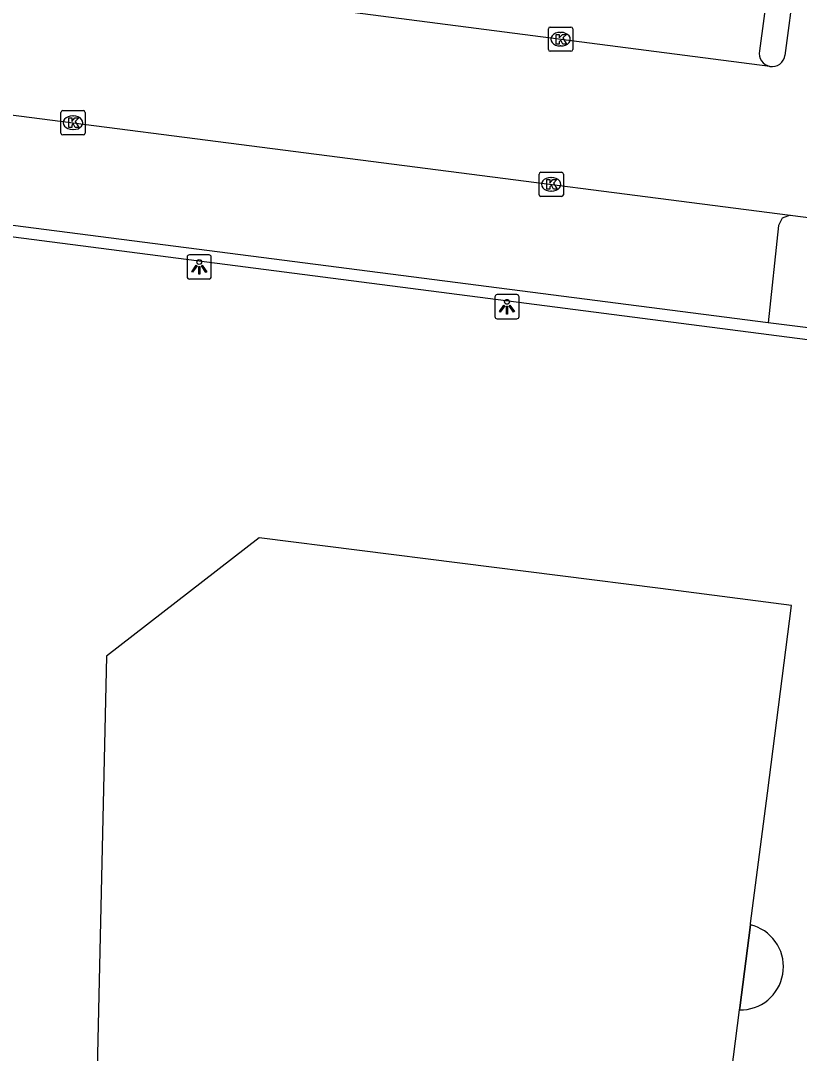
# Model space of a CAD drawing. Extents: x 160026 to 161302, y 384757 to 385701.
# Drawn here: x 160681.36 to 160713.44, y 384923.84 to 384966.39 of the extents above; entities that cross this region are included whole.
import ezdxf

# ---------------------------------------------------------------- set-up
doc = ezdxf.new("R2010")
doc.units = 0
for name, color, linetype in [('IMGEO_Haag', 7, 'Continuous'), ('IMGEO_Hek', 7, 'Continuous'), ('IMGEO_Kolk', 7, 'Continuous'), ('IMGEO_Lichtpunt', 7, 'Continuous'), ('IMGEO_Pand', 7, 'Continuous'), ('IMGEO_Pand_overbouw', 7, 'Continuous'), ('IMGEO_Parkeervlak_open', 7, 'Continuous'), ('IMGEO_Rijbaan_lokaal_open', 7, 'Continuous')]:
    doc.layers.add(name, color=color, linetype=linetype)

msp = doc.modelspace()

# ---------------------------------------------------------------- linework, layer by layer
at = {"layer": 'IMGEO_Haag'}
for points in [[(160715.365, 384953.034), (160677.436, 384957.941)], [(160715.365, 384953.034), (160715.436, 384953.53), (160712.16, 384953.938)]]:
    msp.add_lwpolyline(points, dxfattribs=at)
at = {"layer": 'IMGEO_Hek'}
msp.add_lwpolyline([(160720.402, 384952.382), (160715.365, 384953.034), (160677.436, 384957.941)], dxfattribs=at)
at = {"layer": 'IMGEO_Kolk'}
for p, q in [((160703.177, 384966.127), (160704.029, 384966.127)), ((160703.102, 384965.201), (160703.102, 384966.053)), ((160703.59, 384965.907), (160703.615, 384965.907)), ((160704.103, 384966.053), (160704.103, 384965.201)), ((160703.613, 384965.347), (160703.588, 384965.347)), ((160704.029, 384965.127), (160703.177, 384965.127)), ((160683.013, 384961.757), (160683.013, 384962.609)), ((160683.088, 384962.683), (160683.94, 384962.683)), ((160683.501, 384962.463), (160683.526, 384962.463)), ((160684.014, 384962.609), (160684.014, 384961.757)), ((160683.524, 384961.903), (160683.499, 384961.903)), ((160683.94, 384961.683), (160683.088, 384961.683)), ((160702.715, 384959.218), (160702.715, 384960.07)), ((160702.79, 384960.144), (160703.642, 384960.144)), ((160703.203, 384959.924), (160703.228, 384959.924)), ((160703.716, 384960.07), (160703.716, 384959.218)), ((160703.226, 384959.364), (160703.201, 384959.364)), ((160703.642, 384959.144), (160702.79, 384959.144))]:
    msp.add_line(p, q, dxfattribs=at)
for points in [[(160703.177, 384966.127), (160704.029, 384966.127)], [(160703.102, 384965.201), (160703.102, 384966.053)], [(160703.423, 384965.827), (160703.546, 384965.827), (160703.546, 384965.676), (160703.676, 384965.827), (160703.84, 384965.827), (160703.694, 384965.676), (160703.847, 384965.427), (160703.695, 384965.427), (160703.61, 384965.591), (160703.546, 384965.524), (160703.546, 384965.427), (160703.423, 384965.427), (160703.423, 384965.827)], [(160704.103, 384966.053), (160704.103, 384965.201)], [(160704.029, 384965.127), (160703.177, 384965.127)], [(160683.013, 384961.757), (160683.013, 384962.609)], [(160683.088, 384962.683), (160683.94, 384962.683)], [(160683.334, 384962.383), (160683.457, 384962.383), (160683.457, 384962.232), (160683.587, 384962.383), (160683.751, 384962.383), (160683.605, 384962.232), (160683.758, 384961.983), (160683.606, 384961.983), (160683.521, 384962.147), (160683.457, 384962.08), (160683.457, 384961.983), (160683.334, 384961.983), (160683.334, 384962.383)], [(160684.014, 384962.609), (160684.014, 384961.757)], [(160683.94, 384961.683), (160683.088, 384961.683)], [(160702.715, 384959.218), (160702.715, 384960.07)], [(160702.79, 384960.144), (160703.642, 384960.144)], [(160703.036, 384959.844), (160703.159, 384959.844), (160703.159, 384959.693), (160703.289, 384959.844), (160703.453, 384959.844), (160703.307, 384959.693), (160703.46, 384959.444), (160703.308, 384959.444), (160703.223, 384959.608), (160703.159, 384959.541), (160703.159, 384959.444), (160703.036, 384959.444), (160703.036, 384959.844)], [(160703.716, 384960.07), (160703.716, 384959.218)], [(160703.642, 384959.144), (160702.79, 384959.144)]]:
    msp.add_lwpolyline(points, dxfattribs=at)
for centre, start, end in [((160703.179, 384966.051), 91.552, 178.448), ((160703.179, 384966.051), 91.552, 178.448), ((160704.027, 384966.051), 1.552, 88.448), ((160704.027, 384966.051), 1.552, 88.448), ((160703.179, 384965.203), 181.552, 268.448), ((160703.179, 384965.203), 181.552, 268.448), ((160704.027, 384965.203), 271.552, 358.448), ((160704.027, 384965.203), 271.552, 358.448), ((160683.09, 384962.607), 91.552, 178.448), ((160683.09, 384962.607), 91.552, 178.448), ((160683.938, 384962.607), 1.552, 88.448), ((160683.938, 384962.607), 1.552, 88.448), ((160683.09, 384961.759), 181.552, 268.448), ((160683.09, 384961.759), 181.552, 268.448), ((160683.938, 384961.759), 271.552, 358.448), ((160683.938, 384961.759), 271.552, 358.448), ((160702.792, 384960.068), 91.552, 178.448), ((160702.792, 384960.068), 91.552, 178.448), ((160703.64, 384960.068), 1.552, 88.448), ((160703.64, 384960.068), 1.552, 88.448), ((160702.792, 384959.22), 181.552, 268.448), ((160702.792, 384959.22), 181.552, 268.448), ((160703.64, 384959.22), 271.552, 358.448), ((160703.64, 384959.22), 271.552, 358.448)]:
    msp.add_arc(centre, 0.0765, start, end, dxfattribs=at)
for centre, major_axis, ratio, start_param, end_param in [((160703.589, 384965.627), (-0.387, 0.002), 0.722429, 4.712389, 7.853982), ((160703.614, 384965.627), (-0.39, 0.002), 0.717154, 1.570796, 4.712389), ((160683.5, 384962.183), (-0.387, 0.002), 0.722429, 4.712389, 7.853982), ((160683.525, 384962.183), (-0.39, 0.002), 0.717154, 1.570796, 4.712389), ((160703.202, 384959.644), (-0.387, 0.002), 0.722429, 4.712389, 7.853982), ((160703.227, 384959.644), (-0.39, 0.002), 0.717154, 1.570796, 4.712389)]:
    msp.add_ellipse(centre, major_axis=major_axis, ratio=ratio, start_param=start_param, end_param=end_param, dxfattribs=at)
at = {"layer": 'IMGEO_Lichtpunt'}
for p, q in [((160688.215, 384956.646), (160688.215, 384955.839)), ((160688.215, 384956.646), (160688.215, 384955.839)), ((160689.117, 384956.741), (160688.309, 384956.741)), ((160689.117, 384956.741), (160688.309, 384956.741)), ((160689.211, 384955.839), (160689.211, 384956.646)), ((160689.211, 384955.839), (160689.211, 384956.646)), ((160688.309, 384955.745), (160689.117, 384955.745)), ((160688.309, 384955.745), (160689.117, 384955.745)), ((160701.796, 384955.1), (160700.988, 384955.1)), ((160701.796, 384955.1), (160700.988, 384955.1)), ((160700.894, 384955.005), (160700.894, 384954.198)), ((160700.894, 384955.005), (160700.894, 384954.198)), ((160701.89, 384954.198), (160701.89, 384955.005)), ((160701.89, 384954.198), (160701.89, 384955.005)), ((160700.988, 384954.104), (160701.796, 384954.104)), ((160700.988, 384954.104), (160701.796, 384954.104))]:
    msp.add_line(p, q, dxfattribs=at)
for points in [[(160688.589, 384956.31), (160688.628, 384956.282), (160688.44, 384956.02), (160688.402, 384956.047), (160688.589, 384956.31)], [(160688.691, 384956.262), (160688.738, 384956.262), (160688.738, 384955.94), (160688.691, 384955.94), (160688.691, 384956.262)], [(160688.801, 384956.282), (160688.839, 384956.309), (160689.026, 384956.047), (160688.987, 384956.019), (160688.801, 384956.282)], [(160701.268, 384954.669), (160701.307, 384954.641), (160701.119, 384954.379), (160701.081, 384954.406), (160701.268, 384954.669)], [(160701.48, 384954.641), (160701.518, 384954.668), (160701.705, 384954.406), (160701.666, 384954.378), (160701.48, 384954.641)], [(160701.37, 384954.621), (160701.417, 384954.621), (160701.417, 384954.299), (160701.37, 384954.299), (160701.37, 384954.621)]]:
    msp.add_lwpolyline(points, dxfattribs=at)
for centre in [(160688.714, 384956.444), (160701.393, 384954.803)]:
    msp.add_circle(centre, 0.0994, dxfattribs=at)
for centre, start, end in [((160688.309, 384956.646), 90, 180), ((160688.309, 384956.646), 90, 180), ((160689.117, 384956.646), 0, 90), ((160689.117, 384956.646), 0, 90), ((160688.309, 384955.839), 180, 270), ((160688.309, 384955.839), 180, 270), ((160689.117, 384955.839), 270, 0), ((160689.117, 384955.839), 270, 360), ((160700.988, 384955.005), 90, 180), ((160700.988, 384955.005), 90, 180), ((160701.796, 384955.005), 0, 90), ((160701.796, 384955.005), 0, 90), ((160700.988, 384954.198), 180, 270), ((160700.988, 384954.198), 180, 270), ((160701.796, 384954.198), 270, 0), ((160701.796, 384954.198), 270, 360)]:
    msp.add_arc(centre, 0.0946, start, end, dxfattribs=at)
at = {"layer": 'IMGEO_Pand'}
msp.add_lwpolyline([(160711.433, 384929.193), (160712.122, 384934.562), (160713.114, 384942.294), (160707.72, 384942.986), (160691.177, 384945.074), (160684.886, 384940.208), (160684.396, 384918.328), (160688.9, 384913.622), (160703.967, 384913.306), (160709.434, 384913.191), (160710.299, 384920.351), (160710.976, 384925.626), (160710.987, 384925.717), (160711.425, 384929.13), (160711.433, 384929.193)], dxfattribs=at)
at = {"layer": 'IMGEO_Pand_overbouw'}
msp.add_lwpolyline([(160711.425, 384929.13), (160710.987, 384925.717), (160710.976, 384925.626), (160711.133, 384925.63), (160711.289, 384925.648), (160711.443, 384925.68), (160711.594, 384925.725), (160711.74, 384925.784), (160711.88, 384925.855), (160712.014, 384925.938), (160712.14, 384926.033), (160712.256, 384926.138), (160712.363, 384926.254), (160712.46, 384926.378), (160712.544, 384926.51), (160712.617, 384926.65), (160712.679, 384926.795), (160712.725, 384926.945), (160712.759, 384927.099), (160712.78, 384927.255), (160712.786, 384927.412), (160712.777, 384927.569), (160712.755, 384927.725), (160712.72, 384927.878), (160712.671, 384928.028), (160712.61, 384928.173), (160712.535, 384928.311), (160712.45, 384928.442), (160712.351, 384928.566), (160712.243, 384928.68), (160712.125, 384928.785), (160711.998, 384928.878), (160711.864, 384928.96), (160711.723, 384929.03), (160711.576, 384929.086)], close=True, dxfattribs=at)
at = {"layer": 'IMGEO_Parkeervlak_open'}
for points in [[(160712.987, 384974.076), (160711.802, 384965.141)], [(160712.16, 384953.938), (160677.498, 384958.406)], [(160713.057, 384958.376), (160712.739, 384958.255), (160712.584, 384957.951), (160712.16, 384953.938)]]:
    msp.add_lwpolyline(points, dxfattribs=at)
msp.add_arc((160712.321, 384965.031), 0.531, 168.03, 260.2229, dxfattribs=at)
at = {"layer": 'IMGEO_Rijbaan_lokaal_open'}
for points in [[(160714.032, 384973.951), (160712.847, 384964.96)], [(160712.231, 384964.508), (160676.645, 384969.117)], [(160677.64, 384962.941), (160713.057, 384958.376)], [(160713.057, 384958.376), (160718.86, 384957.636)]]:
    msp.add_lwpolyline(points, dxfattribs=at)
msp.add_arc((160712.321, 384965.031), 0.531, 260.206, 352.3339, dxfattribs=at)

doc.saveas('drawing.dxf')
